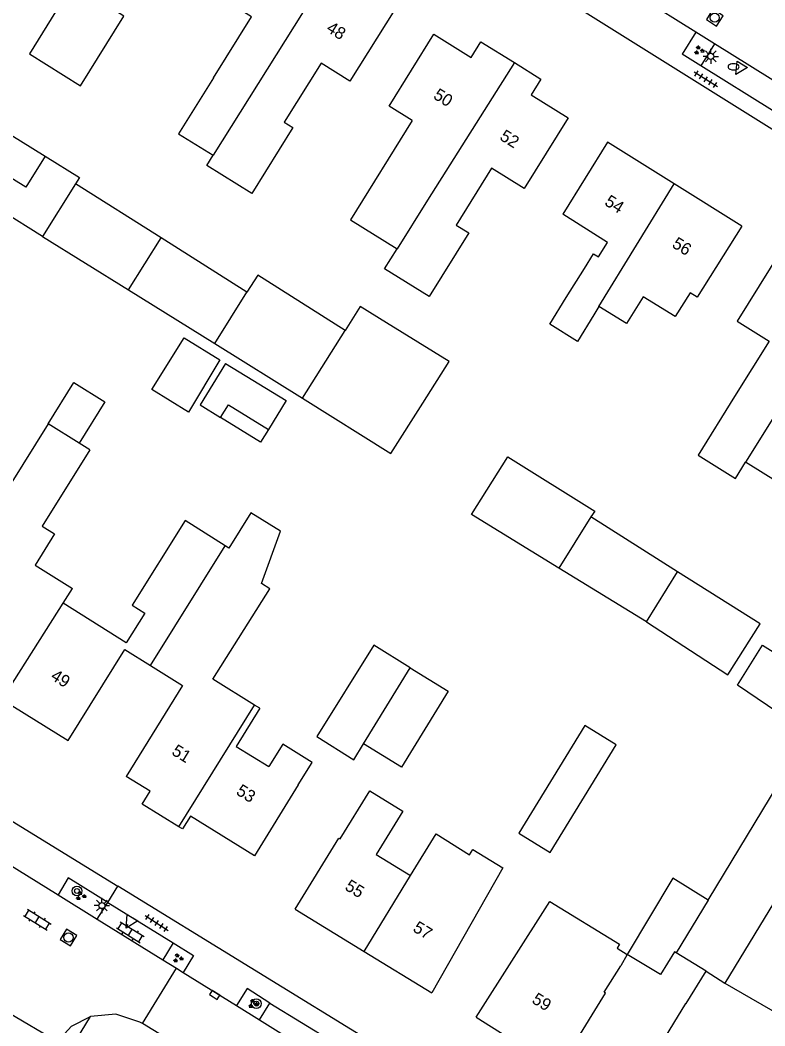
# Model space of a CAD drawing. Extents: x 136000 to 141014, y 402000 to 403500.
# Drawn here: x 138025.2 to 138086.4, y 402169.1 to 402251.7 of the extents above; entities that cross this region are included whole.
import ezdxf

# ---------------------------------------------------------------- set-up
doc = ezdxf.new("R2010")
doc.units = 0
for name, color, linetype in [('gg-anno-huisnummerreeks BGT', 7, 'Continuous'), ('gg-bbg-bijgebouw', 7, 'Continuous'), ('gg-bbg-gedigitaliseerde bebouwing', 7, 'Continuous'), ('gg-bbg-gedigitaliseerde bijgebouw', 7, 'Continuous'), ('gg-bbg-hoofdgebouw', 7, 'Continuous'), ('gg-bbg-luifel en loopbrug', 7, 'Continuous'), ('gg-bbg-tussenscheiding', 7, 'Continuous'), ('gg-knt-verharding', 7, 'Continuous'), ('gg-knt-verharding nz', 7, 'Continuous'), ('gt-grn-weggrens', 7, 'Continuous'), ('gt-symb-boom', 7, 'Continuous'), ('gt-symb-brandkraan', 7, 'Continuous'), ('gt-symb-groenvak', 7, 'Continuous'), ('gt-symb-klinker verharding', 7, 'Continuous'), ('gt-symb-kolk', 7, 'Continuous'), ('gt-symb-lichtmast', 7, 'Continuous'), ('gt-symb-rioolschacht', 7, 'Continuous'), ('gt-symb-tegel verharding', 7, 'Continuous'), ('gt-symb-waterafsluiter', 7, 'Continuous')]:
    doc.layers.add(name, color=color, linetype=linetype)

# ---------------------------------------------------------------- blocks, each defined once
blk = doc.blocks.new('gt0-TEG1')
at = {"layer": 'gt-symb-tegel verharding'}
for p, q in [((-1.125, 0), (1.125, 0)), ((-0.9, -0.25), (-0.9, 0.25)), ((-0.45, -0.25), (-0.45, 0.25)), ((0, -0.25), (0, 0.25)), ((0.45, -0.25), (0.45, 0.25)), ((0.9, -0.25), (0.9, 0.25))]:
    blk.add_line(p, q, dxfattribs=at)
blk = doc.blocks.new('gt0-WAFSL')
at = {"layer": 'gt-symb-waterafsluiter'}
for p, q in [((-0.5, -0.333), (0, 0.667)), ((0, 0.667), (0.5, -0.333)), ((0.5, -0.333), (-0.5, -0.333))]:
    blk.add_line(p, q, dxfattribs=at)
blk = doc.blocks.new('gt0-BR')
at = {"layer": 'gt-symb-brandkraan'}
for centre, radius, start, end in [((-0.244, 0), 0.206, 107.56694, 252.43307), ((0.599, -2.664), 3, 106.89205, 107.56694), ((0, -0.691), 0.938, 73.10799, 106.89205), ((-0.599, -2.664), 3, 72.43309, 73.10799), ((0.244, 0), 0.206, 287.56695, 72.43309), ((0.599, 2.664), 3, 252.43307, 253.10797), ((0, 0.691), 0.938, 253.10797, 286.89206), ((-0.599, 2.664), 3, 286.89206, 287.56695)]:
    blk.add_arc(centre, radius, start, end, dxfattribs=at)
blk = doc.blocks.new('gt0-LMAST')
at = {"layer": 'gt-symb-lichtmast'}
for p, q in [((-0.182, 0.173), (-0.447, 0.438)), ((-0.005, 0.246), (-0.005, 0.621)), ((0.172, 0.173), (0.437, 0.438)), ((-0.255, -0.004), (-0.63, -0.004)), ((-0.182, -0.181), (-0.447, -0.446)), ((-0.005, -0.254), (-0.005, -0.629)), ((0.437, -0.446), (0.172, -0.181)), ((0.245, -0.004), (0.62, -0.004))]:
    blk.add_line(p, q, dxfattribs=at)
blk.add_circle((-0.005, -0.004), 0.25, dxfattribs=at)
blk = doc.blocks.new('gt0-GRVAK')
at = {"layer": 'gt-symb-groenvak'}
for p, q in [((-0.11, 0.189), (-0.228, 0.24)), ((-0.182, 0.153), (0.088, 0.153)), ((-0.091, 0.211), (-0.156, 0.322)), ((-0.047, 0.214), (-0.047, 0.393)), ((-0.004, 0.211), (0.061, 0.322)), ((0.015, 0.189), (0.133, 0.24)), ((0.262, -0.052), (0.197, 0.059)), ((0.305, -0.049), (0.305, 0.13)), ((0.349, -0.052), (0.414, 0.059)), ((-0.245, -0.228), (-0.363, -0.177)), ((-0.318, -0.264), (-0.047, -0.264)), ((-0.226, -0.206), (-0.291, -0.095)), ((-0.183, -0.203), (-0.183, -0.024)), ((-0.139, -0.206), (-0.074, -0.095)), ((-0.12, -0.228), (-0.002, -0.177)), ((0.243, -0.074), (0.125, -0.023)), ((0.17, -0.11), (0.441, -0.11)), ((0.368, -0.074), (0.486, -0.023))]:
    blk.add_line(p, q, dxfattribs=at)
blk = doc.blocks.new('gt0-RS')
at = {"layer": 'gt-symb-rioolschacht'}
blk.add_lwpolyline([(-0.5, -0.5), (0.5, -0.5), (0.5, 0.5), (-0.5, 0.5)], close=True, dxfattribs=at)
blk.add_circle((0, 0), 0.375, dxfattribs=at)
blk = doc.blocks.new('gt0-KL1')
at = {"layer": 'gt-symb-klinker verharding'}
for p, q in [((-1.15, 0.3), (1.15, 0.3)), ((-1, -0.3), (-1, 0.3)), ((-0.5, 0.3), (-0.5, 0.45)), ((0, -0.3), (0, 0.3)), ((0.5, 0.3), (0.5, 0.45)), ((1, -0.3), (1, 0.3)), ((-1.15, -0.3), (1.15, -0.3)), ((-0.5, -0.45), (-0.5, -0.3)), ((0.5, -0.45), (0.5, -0.3))]:
    blk.add_line(p, q, dxfattribs=at)
blk = doc.blocks.new('gt0-BOOM')
at = {"layer": 'gt-symb-boom'}
for radius in [0.4, 0.2]:
    blk.add_circle((0, 0), radius, dxfattribs=at)
blk = doc.blocks.new('gt0-KOLK')
at = {"layer": 'gt-symb-kolk'}
blk.add_lwpolyline([(0, 0), (0.375, 0), (0.375, 0.4), (-0.375, 0.4), (-0.375, 0), (0, 0)], dxfattribs=at)

msp = doc.modelspace()

# ---------------------------------------------------------------- linework, layer by layer
at = {"layer": 'gg-bbg-bijgebouw'}
msp.add_line((138060.46, 402223.635), (138055.313, 402226.805), dxfattribs=at)
at = {"layer": 'gg-bbg-gedigitaliseerde bebouwing'}
for p, q in [((138073.473, 402233.409), (138069.795, 402235.709)), ((138070.082, 402228.87), (138071.583, 402231.27)), ((138072.765, 402228.141), (138072.339, 402227.459)), ((138028.78, 402203.767), (138029.538, 402204.977)), ((138044.917, 402195.143), (138044.482, 402195.412)), ((138048.078, 402188.861), (138044.471, 402183.03)), ((138075.08, 402174.935), (138074.55, 402174.005)), ((138083.108, 402172.582), (138090.179, 402168.464))]:
    msp.add_line(p, q, dxfattribs=at)
for points in [[(138041.108, 402246.911), (138044.242, 402251.926), (138041.409, 402253.696), (138044.981, 402259.41)], [(138029.209, 402254.103), (138026.001, 402248.889), (138030.2, 402246.273), (138033.76, 402251.987), (138032.323, 402252.882)], [(138055.991, 402252.53), (138052.318, 402246.653), (138049.951, 402248.132), (138046.919, 402243.28)], [(138057.437, 402243.406), (138055.537, 402244.589), (138059.211, 402250.5)], [(138041.108, 402246.911), (138038.249, 402242.322), (138041.079, 402240.558)], [(138046.919, 402243.28), (138047.632, 402242.836), (138044.254, 402237.414), (138040.555, 402239.718), (138041.079, 402240.558)], [(138057.437, 402243.406), (138052.355, 402235.252), (138056.182, 402232.866)], [(138084.491, 402234.74), (138080.838, 402228.896), (138080.239, 402229.271), (138079.014, 402227.312), (138076.404, 402228.943), (138075.021, 402226.73), (138072.765, 402228.141)], [(138058.824, 402228.955), (138055.166, 402231.234), (138056.182, 402232.866)], [(138071.583, 402231.27), (138072.326, 402232.462), (138072.727, 402232.212), (138073.473, 402233.409)], [(138087.731, 402232.74), (138084.104, 402226.938), (138086.746, 402225.286), (138083.905, 402220.744)], [(138072.339, 402227.459), (138071.001, 402225.27), (138068.723, 402226.689), (138070.082, 402228.87)], [(138083.905, 402220.744), (138080.91, 402215.937), (138083.974, 402214.025), (138084.801, 402215.357)], [(138089.645, 402217.153), (138087.484, 402213.685), (138084.801, 402215.357)], [(138042.07, 402208.498), (138038.774, 402210.565), (138034.421, 402203.625), (138035.477, 402202.963), (138033.95, 402200.527), (138028.78, 402203.767)], [(138044.482, 402195.412), (138041.068, 402197.525), (138045.735, 402204.968), (138045.062, 402205.39), (138046.621, 402209.678), (138044.19, 402211.202), (138042.375, 402208.307), (138042.07, 402208.498)], [(138044.917, 402195.143), (138042.981, 402192.012), (138045.668, 402190.351)], [(138048.078, 402188.861), (138049.218, 402190.688), (138046.814, 402192.189), (138045.668, 402190.351)], [(138053.937, 402188.377), (138056.665, 402186.707), (138054.476, 402183.132), (138057.295, 402181.407)], [(138057.295, 402181.407), (138059.394, 402184.829), (138062.128, 402183.123)], [(138062.128, 402183.123), (138062.395, 402183.56), (138064.866, 402182.048), (138059.051, 402171.77)], [(138062.676, 402169.791), (138068.717, 402179.268), (138074.446, 402175.762), (138074.254, 402175.451), (138075.08, 402174.935)]]:
    msp.add_lwpolyline(points, dxfattribs=at)
at = {"layer": 'gg-bbg-gedigitaliseerde bijgebouw'}
for p, q in [((138036.821, 402233.774), (138029.782, 402238.221)), ((138027.084, 402233.9), (138034.141, 402229.503)), ((138043.863, 402229.325), (138036.821, 402233.774)), ((138034.141, 402229.503), (138041.218, 402225.094)), ((138041.218, 402225.094), (138048.413, 402220.612)), ((138058.295, 402220.208), (138060.46, 402223.635)), ((138079.224, 402206.36), (138072.109, 402210.858)), ((138076.656, 402202.238), (138069.477, 402206.648))]:
    msp.add_line(p, q, dxfattribs=at)
for points in [[(138027.084, 402233.9), (138020.432, 402238.044), (138021.857, 402240.331)], [(138027.299, 402240.475), (138025.713, 402237.929), (138021.857, 402240.331)], [(138027.299, 402240.475), (138030.1, 402238.73), (138029.782, 402238.221)], [(138051.931, 402226.181), (138044.744, 402230.72), (138043.863, 402229.325)], [(138055.313, 402226.805), (138053.162, 402228.13), (138051.931, 402226.181)], [(138042.105, 402223.465), (138040.01, 402220.056), (138041.696, 402219.019)], [(138042.105, 402223.465), (138047.076, 402220.412), (138045.616, 402218.035)], [(138027.533, 402218.513), (138029.648, 402221.908), (138032.194, 402220.323), (138030.079, 402216.927)], [(138048.413, 402220.612), (138055.687, 402216.08), (138058.295, 402220.208)], [(138041.696, 402219.019), (138042.331, 402220.053), (138045.616, 402218.035)], [(138069.477, 402206.648), (138062.308, 402211.052), (138065.278, 402215.801), (138072.411, 402211.34), (138072.109, 402210.858)], [(138076.656, 402202.238), (138083.341, 402197.898), (138085.988, 402202.084), (138079.224, 402206.36)], [(138089.917, 402193.141), (138084.135, 402197.033), (138086.198, 402200.337), (138088.945, 402198.596), (138091.105, 402201.921)], [(138057.271, 402198.475), (138054.283, 402200.339), (138049.588, 402192.815), (138052.624, 402190.92), (138053.423, 402192.219)], [(138057.271, 402198.475), (138060.375, 402196.538), (138056.539, 402190.302), (138053.423, 402192.219)], [(138066.182, 402184.88), (138068.746, 402183.305), (138074.174, 402192.143), (138071.61, 402193.718), (138066.182, 402184.88)], [(138081.72, 402179.385), (138088.743, 402190.955), (138092.774, 402188.508), (138083.108, 402172.582)], [(138081.72, 402179.385), (138078.834, 402181.187), (138075.08, 402174.935)]]:
    msp.add_lwpolyline(points, dxfattribs=at)
at = {"layer": 'gg-bbg-hoofdgebouw'}
for p, q in [((138073.476, 402241.627), (138069.795, 402235.709)), ((138078.949, 402238.205), (138073.476, 402241.627)), ((138084.491, 402234.74), (138078.949, 402238.205)), ((138027.533, 402218.513), (138022.945, 402211.146)), ((138030.965, 402216.375), (138030.079, 402216.927)), ((138026.46, 402206.893), (138029.538, 402204.977)), ((138023.77, 402195.878), (138029.171, 402192.51)), ((138047.811, 402178.65), (138053.478, 402175.181)), ((138053.478, 402175.181), (138059.051, 402171.77)), ((138081.555, 402173.56), (138079.093, 402175.058))]:
    msp.add_line(p, q, dxfattribs=at)
for points in [[(138059.211, 402250.5), (138062.266, 402248.595), (138063.07, 402249.885), (138065.826, 402248.166)], [(138065.826, 402248.166), (138067.992, 402246.816), (138067.193, 402245.534), (138070.231, 402243.64)], [(138070.231, 402243.64), (138066.62, 402237.839), (138063.949, 402239.496), (138061.046, 402234.817), (138062.067, 402234.184), (138058.824, 402228.955)], [(138030.965, 402216.375), (138027.052, 402210.094), (138028.062, 402209.465), (138026.46, 402206.893)], [(138029.171, 402192.51), (138033.825, 402199.98), (138035.942, 402198.661)], [(138035.942, 402198.661), (138038.569, 402197.025), (138033.941, 402189.54)], [(138038.264, 402185.414), (138035.263, 402187.269), (138035.92, 402188.332), (138033.941, 402189.54)], [(138047.811, 402178.65), (138051.404, 402184.489), (138051.51, 402184.424), (138053.937, 402188.377)], [(138044.471, 402183.03), (138039.212, 402186.296), (138038.558, 402185.232), (138038.264, 402185.414)], [(138079.093, 402175.058), (138078.953, 402175.143), (138077.82, 402173.281), (138075.08, 402174.935)], [(138062.676, 402169.791), (138068.978, 402165.805), (138068.916, 402165.704), (138069.493, 402165.354), (138070.686, 402167.293), (138070.584, 402167.356), (138073.297, 402171.756), (138073.195, 402171.82), (138074.55, 402174.005)], [(138074.591, 402162.21), (138079.896, 402170.913), (138079.922, 402170.897), (138081.555, 402173.56)]]:
    msp.add_lwpolyline(points, dxfattribs=at)
at = {"layer": 'gg-bbg-luifel en loopbrug'}
for points in [[(138021.857, 402240.331), (138023.443, 402242.877), (138027.299, 402240.475)], [(138041.636, 402223.751), (138039.052, 402219.47), (138036.058, 402221.335), (138038.702, 402225.579), (138041.636, 402223.751)], [(138045.616, 402218.035), (138044.981, 402217.002), (138041.696, 402219.019)]]:
    msp.add_lwpolyline(points, dxfattribs=at)
at = {"layer": 'gg-bbg-tussenscheiding'}
for p, q in [((138051.34, 402256.908), (138041.079, 402240.558)), ((138029.782, 402238.221), (138027.084, 402233.9)), ((138072.765, 402228.141), (138078.949, 402238.205)), ((138034.141, 402229.503), (138036.821, 402233.774)), ((138041.218, 402225.094), (138043.863, 402229.325)), ((138093.391, 402229.193), (138084.801, 402215.357)), ((138048.413, 402220.612), (138051.931, 402226.181)), ((138030.079, 402216.927), (138027.533, 402218.513)), ((138072.109, 402210.858), (138069.477, 402206.648)), ((138035.942, 402198.661), (138042.07, 402208.498)), ((138076.656, 402202.238), (138079.224, 402206.36)), ((138023.77, 402195.878), (138028.78, 402203.767)), ((138053.423, 402192.219), (138057.271, 402198.475)), ((138038.264, 402185.414), (138044.482, 402195.412)), ((138053.478, 402175.181), (138057.295, 402181.407)), ((138081.72, 402179.385), (138079.093, 402175.058)), ((138081.555, 402173.56), (138083.108, 402172.582))]:
    msp.add_line(p, q, dxfattribs=at)
msp.add_lwpolyline([(138065.826, 402248.166), (138058.681, 402236.878), (138056.182, 402232.866)], dxfattribs=at)
at = {"layer": 'gg-knt-verharding'}
for p, q in [((138087.832, 402242.142), (137991.551, 402302.46)), ((138080.719, 402250.672), (138075.836, 402253.73)), ((138080.719, 402250.672), (138079.593, 402248.872)), ((138082.259, 402249.707), (138080.719, 402250.672)), ((138082.259, 402249.707), (138081.125, 402247.913)), ((138081.125, 402247.913), (138079.593, 402248.872)), ((138087, 402244.235), (138081.125, 402247.913)), ((138022.987, 402183.162), (138028.351, 402179.831)), ((138099.494, 402139.855), (138033.265, 402180.543)), ((138028.351, 402179.831), (138031.559, 402177.839)), ((138031.559, 402177.839), (138032.444, 402179.206)), ((138032.444, 402179.206), (138037.789, 402175.888)), ((138031.559, 402177.839), (138036.941, 402174.496)), ((138037.789, 402175.888), (138036.941, 402174.496)), ((138036.941, 402174.496), (138038.069, 402173.796)), ((138035.279, 402169.25), (138038.069, 402173.796)), ((138038.069, 402173.796), (138038.619, 402173.454)), ((138038.619, 402173.454), (138043.014, 402170.724)), ((138044.894, 402169.557), (138045.741, 402170.931)), ((138045.741, 402170.931), (138050.94, 402167.745)), ((138024.232, 402170.196), (138028.311, 402167.775)), ((138043.014, 402170.724), (138044.894, 402169.557)), ((138028.715, 402166.035), (138031.002, 402169.832)), ((138046.659, 402162.332), (138035.279, 402169.25)), ((138044.894, 402169.557), (138050.089, 402166.33))]:
    msp.add_line(p, q, dxfattribs=at)
for points in [[(137978.895, 402214.134), (138000, 402200.979), (138033.265, 402180.543)], [(138032.444, 402179.206), (138029.18, 402181.232), (138028.351, 402179.831)], [(138037.789, 402175.888), (138039.481, 402174.831), (138038.619, 402173.454)], [(138045.741, 402170.931), (138043.869, 402172.122), (138043.014, 402170.724)], [(138035.279, 402169.25), (138035.062, 402169.382), (138033.08, 402170.037), (138031.002, 402169.832)], [(138028.311, 402167.775), (138029.459, 402169.027), (138031.002, 402169.832)]]:
    msp.add_lwpolyline(points, dxfattribs=at)
at = {"layer": 'gg-knt-verharding nz'}
msp.add_line((138089.52, 402245.166), (138082.259, 402249.707), dxfattribs=at)
at = {"layer": 'gt-grn-weggrens'}
msp.add_line((138032.444, 402179.206), (138033.265, 402180.543), dxfattribs=at)

# ---------------------------------------------------------------- block references
at = {"layer": 'gt-symb-boom'}
for p in [(138029.898, 402180.142), (138044.636, 402170.893)]:
    msp.add_blockref('gt0-BOOM', p, dxfattribs=at)
at = {"layer": 'gt-symb-brandkraan'}
msp.add_blockref('gt0-BR', (138083.815, 402247.824), dxfattribs=at)
at = {"layer": 'gt-symb-groenvak'}
for p in [(138080.971, 402249.175), (138030.205, 402179.735), (138038.19, 402174.618), (138044.367, 402170.874)]:
    msp.add_blockref('gt0-GRVAK', p, dxfattribs=at)
at = {"layer": 'gt-symb-klinker verharding'}
for p, rotation in [((138026.649, 402177.781), -31.877816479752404), ((138034.28, 402176.752), -31.926455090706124)]:
    msp.add_blockref('gt0-KL1', p, dxfattribs=dict(at, rotation=rotation))
at = {"layer": 'gt-symb-kolk', "rotation": -31.877816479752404}
msp.add_blockref('gt0-KOLK', (138041.098, 402171.439), dxfattribs=at)
at = {"layer": 'gt-symb-lichtmast'}
for p in [(138081.949, 402248.686), (138031.952, 402178.947)]:
    msp.add_blockref('gt0-LMAST', p, dxfattribs=at)
at = {"layer": 'gt-symb-rioolschacht'}
for p, rotation in [((138082.271, 402251.854), -32.211897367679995), ((138029.204, 402176.321), -31.877816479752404)]:
    msp.add_blockref('gt0-RS', p, dxfattribs=dict(at, rotation=rotation))
at = {"layer": 'gt-symb-tegel verharding'}
for p, rotation in [((138081.539, 402246.801), -32.00538321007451), ((138036.455, 402177.505), -33.086307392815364)]:
    msp.add_blockref('gt0-TEG1', p, dxfattribs=dict(at, rotation=rotation))
at = {"layer": 'gt-symb-waterafsluiter'}
for p, rotation in [((138084.363, 402247.745), 147.9460559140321), ((138034.286, 402177.67), 148.5351269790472)]:
    msp.add_blockref('gt0-WAFSL', p, dxfattribs=dict(at, rotation=rotation))

# ---------------------------------------------------------------- texts
at = {"layer": 'gg-anno-huisnummerreeks BGT'}
for s, rotation, p in [('48', 328, (138050.305, 402250.777)), ('50', 328.1, (138059.088, 402245.273)), ('52', 328.1, (138064.542, 402241.884)), ('54', 328, (138073.149, 402236.524)), ('56', 328, (138078.69, 402233.06)), ('49', 328.1, (138027.67, 402197.571)), ('51', 328.4, (138037.605, 402191.394)), ('53', 328.2, (138042.9, 402188.125)), ('55', 328.5, (138051.826, 402180.297)), ('57', 328.5, (138057.411, 402176.879)), ('59', 328.6, (138067.181, 402171.002))]:
    msp.add_text(s, height=1, rotation=rotation, dxfattribs=at).set_placement(p)

doc.saveas('drawing.dxf')
